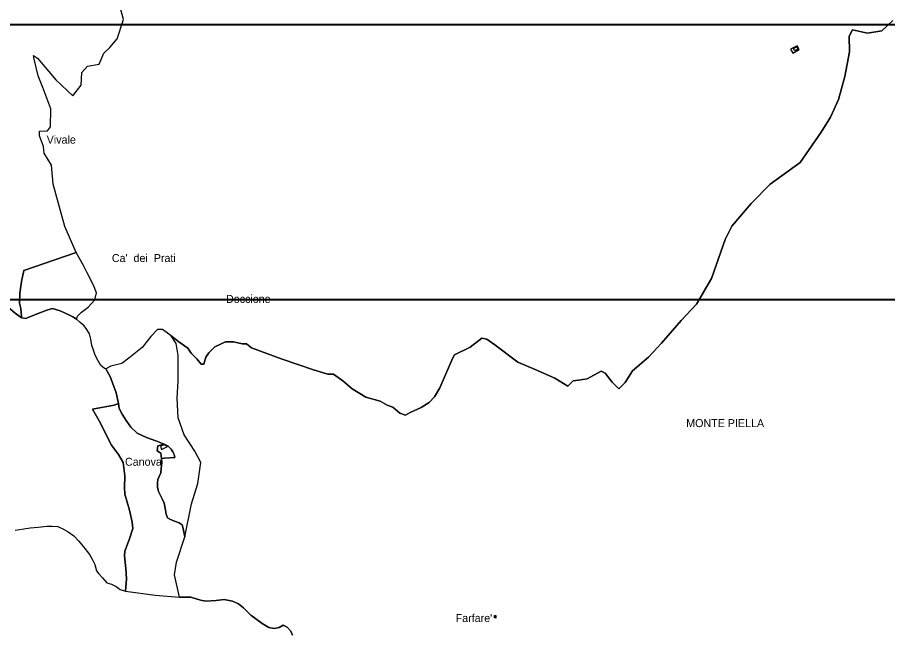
# Model space of a CAD drawing. Extents: x 645880 to 658994, y 884400 to 894744.
# Drawn here: x 653394 to 655242, y 888292 to 889604 of the extents above; entities that cross this region are included whole.
import ezdxf
from ezdxf.enums import TextEntityAlignment as Align

# ---------------------------------------------------------------- set-up
doc = ezdxf.new("R2010")
doc.units = 0
doc.header["$LTSCALE"] = 10
for name, color, linetype, lineweight in [('16', 7, 'Continuous', 25), ('18', 7, 'Continuous', 25), ('29', 7, 'Continuous', 25), ('3', 7, 'Continuous', 25), ('4', 7, 'Continuous', 25), ('62', 7, 'Continuous', 35), ('63', 7, 'Continuous', 35)]:
    doc.layers.add(name, color=color, linetype=linetype, lineweight=lineweight)
doc.layers.add('60', color=7, linetype='Continuous')

msp = doc.modelspace()

# ---------------------------------------------------------------- hatches: boundary and pattern name
at = {"layer": '4'}
msp.add_hatch(color=256, dxfattribs=at).paths.add_polyline_path([(654407.15, 888332.05), (654409.97, 888332.05), (654409.9, 888326.96), (654407.28, 888327.03)])

# ---------------------------------------------------------------- linework, layer by layer
at = {"layer": '16'}
msp.add_lwpolyline([(653402.17, 888968.15), (653403.35, 888965), (653410.83, 888963.42), (653420.27, 888966.97), (653435.62, 888973.67), (653456.48, 888981.55), (653468.29, 888985.09), (653484.82, 888979.58), (653503.31, 888971.3), (653511.58, 888967.36), (653519.45, 888962.24), (653521.41, 888968.55), (653530.07, 888977.21), (653544.24, 888987.85), (653558.41, 889003.22), (653561.95, 889018.19), (653555.26, 889034.74), (653542.05, 889060.95), (653542.04, 889060.95), (653534.4, 889076.11), (653518.66, 889104.08), (653407.68, 889065.47), (653402.17, 889042.22), (653398.63, 889017.79), (653398.24, 888996.52), (653400.99, 888985.09)], close=True, dxfattribs=at)
for points in [[(653737.34, 888529.15), (653743.48, 888524.81), (653746.01, 888517.58), (653749.37, 888499.62), (653763.34, 888569.66), (653777.32, 888612.58), (653783.14, 888657.77), (653770.33, 888681.49), (653748.21, 888716.51), (653735.4, 888752.66), (653733.07, 888794.45), (653735.4, 888830.6), (653735.4, 888884.83), (653730.74, 888910.81), (653720.27, 888926.62), (653701.64, 888940.18), (653691.16, 888940.18), (653677.19, 888925.49), (653658.56, 888901.77), (653630.62, 888879.18), (653615.48, 888867.88), (653592.2, 888862.23), (653581.72, 888856.59), (653591.06, 888840.56), (653603.86, 888805.54), (653608.52, 888782.95)], [(653705.28, 888696.61), (653687.5, 888703.34), (653667.63, 888710.57), (653648.13, 888719.6), (653634.4, 888732.98), (653624.65, 888746.71), (653616.34, 888760.08), (653610.2, 888772.37), (653608.52, 888782.95), (653599.21, 888779.56), (653553.39, 888770.85), (653567.6, 888746.29), (653593.36, 888694.59), (653608.46, 888674.77), (653618.23, 888657.54), (653621.78, 888629.11), (653620.89, 888604.13), (653621.75, 888589.92), (653631.52, 888556.32), (653637.74, 888530.47), (653638.63, 888517.55), (653631.52, 888495.15), (653621.75, 888469.3)], [(653705.28, 888696.61), (653687.5, 888703.34), (653667.63, 888710.57), (653648.13, 888719.6), (653634.4, 888732.98), (653624.65, 888746.71), (653616.34, 888760.08), (653610.2, 888772.37), (653608.52, 888782.95)], [(653608.52, 888782.95), (653610.2, 888772.37), (653616.34, 888760.08), (653624.65, 888746.71), (653634.4, 888732.98), (653648.13, 888719.6), (653667.63, 888710.57), (653687.5, 888703.34), (653705.28, 888696.61), (653713.71, 888692.53), (653720.65, 888685.86), (653723.78, 888680.14), (653726.5, 888674.83), (653727.99, 888668.44), (653717.23, 888667.6), (653705.41, 888667.07), (653699.74, 888666.09)], [(653749.37, 888499.62), (653746.01, 888517.58), (653743.48, 888524.81), (653737.34, 888529.15), (653727.23, 888532.76), (653717.48, 888536.74), (653712.42, 888539.63), (653709.53, 888547.58), (653707.73, 888560.23), (653705.56, 888571.07), (653701.22, 888580.47), (653693.28, 888595.65), (653691.11, 888605.04), (653691.11, 888614.44), (653692.19, 888621.67), (653694.72, 888627.81), (653698.33, 888635.76), (653699.42, 888644.8), (653700.86, 888657.81), (653699.74, 888666.09), (653698.24, 888677.1), (653690.74, 888682.6), (653692.24, 888693.11), (653705.28, 888696.61)], [(653699.74, 888666.09), (653700.86, 888657.81), (653699.42, 888644.8), (653698.33, 888635.76), (653694.72, 888627.81), (653692.19, 888621.67), (653691.11, 888614.44), (653691.11, 888605.04), (653693.28, 888595.65), (653701.22, 888580.47), (653705.56, 888571.07), (653707.73, 888560.23), (653709.53, 888547.58), (653712.42, 888539.63), (653717.48, 888536.74), (653727.23, 888532.76), (653737.34, 888529.15), (653743.48, 888524.81), (653746.01, 888517.58), (653749.37, 888499.62)], [(653699.74, 888666.09), (653700.86, 888657.81), (653699.42, 888644.8)], [(653699.42, 888644.8), (653698.33, 888635.76), (653694.72, 888627.81), (653692.19, 888621.67)], [(653692.19, 888621.67), (653691.11, 888614.44), (653691.11, 888605.04), (653693.28, 888595.65)], [(653693.28, 888595.65), (653701.22, 888580.47), (653705.56, 888571.07), (653707.73, 888560.23)], [(653707.73, 888560.23), (653709.53, 888547.58), (653712.42, 888539.63), (653717.48, 888536.74), (653727.23, 888532.76), (653737.34, 888529.15)], [(653621.75, 888469.3), (653620.87, 888458.96), (653623.86, 888431.99), (653625.26, 888410.47), (653623.09, 888383.94), (653686.5, 888375.68), (653737.72, 888371.17), (653727.25, 888418.61), (653731.91, 888445.4), (653749.37, 888499.62)]]:
    msp.add_lwpolyline(points, dxfattribs=at)
at = {"layer": '18'}
msp.add_line((653730.74, 888910.81), (653720.27, 888926.62), dxfattribs=at)
for points in [[(653518.66, 889104.08), (653494.68, 889159), (653469.48, 889249.26), (653466.1, 889289.62), (653450.42, 889314.85), (653449.3, 889329.42), (653440.34, 889351.85), (653440.9, 889361.94), (653457.7, 889362.5), (653463.86, 889370.91), (653464.42, 889409.03), (653447.62, 889454.44), (653438.09, 889479.67), (653429.13, 889514.99), (653428.01, 889522.28), (653436.41, 889517.24), (653475.63, 889470.71), (653511.48, 889436.51), (653529.41, 889459.5), (653530.53, 889486.41), (653542.86, 889499.86), (653567.5, 889504.35), (653577.67, 889527.68), (653590.28, 889539.67), (653605.73, 889558.28), (653619.04, 889599.08), (653611.2, 889628.24)], [(653518.66, 889104.08), (653494.68, 889159), (653469.48, 889249.26), (653466.1, 889289.62), (653450.42, 889314.85), (653449.3, 889329.42), (653440.34, 889351.85), (653440.9, 889361.94), (653457.7, 889362.5), (653463.86, 889370.91), (653464.42, 889409.03), (653447.62, 889454.44), (653438.09, 889479.67), (653429.13, 889514.99), (653428.01, 889522.28), (653436.41, 889517.24), (653475.63, 889470.71), (653511.48, 889436.51), (653529.41, 889459.5), (653530.53, 889486.41), (653542.86, 889499.86), (653567.5, 889504.35), (653577.67, 889527.68), (653590.28, 889539.67), (653605.73, 889558.28), (653619.04, 889599.08), (653611.2, 889628.24)], [(653720.27, 888926.62), (653736.53, 888914.06), (653755.6, 888900.28), (653763.01, 888889.68), (653774.67, 888878.01), (653784.2, 888866.35), (653789.5, 888866.35), (653793.74, 888881.19), (653800.09, 888890.74), (653812.81, 888903.46), (653836.11, 888914.06), (653853.06, 888914.06), (653871.07, 888909.82), (653880.61, 888909.82), (653891.2, 888901.34), (653955.83, 888876.95), (654022.57, 888854.69), (654053.3, 888845.15), (654064.95, 888845.15), (654085.08, 888831.37), (654105.21, 888814.4), (654133.81, 888796.38), (654164.54, 888787.9), (654179.37, 888779.42), (654191.02, 888775.18), (654205.85, 888762.45), (654218, 888758.16), (654228.08, 888763.59), (654251.34, 888774.46), (654268.75, 888785.36), (654279.52, 888797.11), (654290.84, 888816.29), (654318.76, 888879.92), (654322.57, 888886.71), (654355.84, 888902.38), (654380.31, 888921.96), (654391.07, 888920), (654407.98, 888907.92), (654456.83, 888870.68), (654493.27, 888855.16), (654535.15, 888836.53), (654562.81, 888820.12), (654574.56, 888831.39), (654585.81, 888832.36), (654603.91, 888835.3), (654633.76, 888851.46), (654642.57, 888847.54), (654656.9, 888828.52), (654671.44, 888813.97), (654684.86, 888827.4), (654700.52, 888852.03), (654734.55, 888881.33), (654762.05, 888911.36), (654803.43, 888959.49), (654836.32, 888993.94), (654868.12, 889048.78), (654897.17, 889131.15), (654911.18, 889159.92), (654952.77, 889207.91), (654992.9, 889249.03), (655056.5, 889295.06), (655101.03, 889359.69), (655121.09, 889391.52), (655137.73, 889429.22), (655151.43, 889478.18), (655161.22, 889530.08), (655160.73, 889563.38), (655167.58, 889577.09), (655199.87, 889569.74), (655229.72, 889575.13), (655253.2, 889596.67)], [(655253.2, 889596.67), (655229.72, 889575.13), (655199.87, 889569.74), (655167.58, 889577.09), (655160.73, 889563.38), (655161.22, 889530.08), (655151.43, 889478.18), (655137.73, 889429.22), (655121.09, 889391.52), (655101.03, 889359.69), (655056.5, 889295.06), (654992.9, 889249.03), (654952.77, 889207.91), (654911.18, 889159.92), (654897.17, 889131.15), (654868.12, 889048.78), (654836.32, 888993.94), (654803.43, 888959.49), (654762.05, 888911.36), (654734.55, 888881.33), (654700.52, 888852.03), (654684.86, 888827.4), (654671.44, 888813.97), (654656.9, 888828.52), (654642.57, 888847.54), (654633.76, 888851.46), (654603.91, 888835.3), (654585.81, 888832.36), (654574.56, 888831.39), (654562.81, 888820.12), (654535.15, 888836.53), (654493.27, 888855.16), (654456.83, 888870.68), (654407.98, 888907.92), (654391.07, 888920), (654380.31, 888921.96), (654355.84, 888902.38), (654322.57, 888886.71), (654318.76, 888879.92), (654290.84, 888816.29), (654279.52, 888797.11), (654268.75, 888785.36), (654251.34, 888774.46), (654228.08, 888763.59), (654218, 888758.16), (654205.85, 888762.45), (654191.02, 888775.18), (654179.37, 888779.42), (654164.54, 888787.9), (654133.81, 888796.38), (654105.21, 888814.4), (654085.08, 888831.37), (654064.95, 888845.15), (654053.3, 888845.15), (654022.57, 888854.69), (653955.83, 888876.95), (653891.2, 888901.34), (653880.61, 888909.82), (653871.07, 888909.82), (653853.06, 888914.06), (653836.11, 888914.06), (653812.81, 888903.46), (653800.09, 888890.74), (653793.74, 888881.19), (653789.5, 888866.35), (653784.2, 888866.35), (653774.67, 888878.01), (653763.01, 888889.68), (653755.6, 888900.28), (653736.53, 888914.06), (653720.27, 888926.62)], [(653350.37, 889010.65), (653356.67, 889005.77), (653366.05, 888996.39), (653374.64, 888987.27), (653389.22, 888975.03), (653399.38, 888967.21), (653403.35, 888965), (653402.17, 888968.15), (653400.99, 888985.09), (653398.24, 888996.52), (653398.63, 889017.79), (653402.17, 889042.22), (653407.68, 889065.47), (653518.66, 889104.08)], [(653581.72, 888856.59), (653579.08, 888857.18), (653570.97, 888863.75), (653565.18, 888873.8), (653559, 888885.77), (653554.76, 888898.14), (653552.06, 888906.25), (653549.35, 888919.39), (653547.04, 888930.98), (653541.24, 888939.86), (653535.84, 888947.98), (653527.35, 888954.93), (653519.45, 888962.24), (653521.41, 888968.55), (653530.07, 888977.21), (653544.24, 888987.85), (653558.41, 889003.22), (653561.95, 889018.19), (653555.26, 889034.74), (653542.05, 889060.95), (653542.04, 889060.95), (653534.4, 889076.11), (653518.66, 889104.08)], [(653399.37, 888967.21), (653389.22, 888975.03), (653374.64, 888987.27), (653366.05, 888996.39), (653356.67, 889005.77), (653350.37, 889010.65)], [(653581.72, 888856.59), (653579.08, 888857.18), (653570.97, 888863.75), (653565.18, 888873.8), (653559, 888885.77), (653554.76, 888898.14), (653552.06, 888906.25), (653549.35, 888919.39), (653547.04, 888930.98), (653541.24, 888939.86), (653535.84, 888947.98), (653527.35, 888954.93), (653519.45, 888962.24), (653511.58, 888967.36), (653503.31, 888971.3), (653484.82, 888979.58), (653468.29, 888985.09), (653456.48, 888981.55), (653435.62, 888973.67), (653420.27, 888966.97), (653410.83, 888963.42), (653403.35, 888965), (653399.37, 888967.21)], [(653720.27, 888926.62), (653701.64, 888940.18), (653691.16, 888940.18), (653677.19, 888925.49), (653658.56, 888901.77), (653630.62, 888879.18), (653615.48, 888867.88), (653592.2, 888862.23), (653581.72, 888856.59)], [(653978.43, 888290.57), (653974.77, 888299.23), (653966.45, 888307.21), (653958.42, 888311.98), (653949.66, 888306.71), (653939.17, 888304.59), (653927.72, 888306.71), (653913.46, 888315.37), (653889.8, 888333.34), (653873.84, 888348.64), (653863.2, 888357.3), (653851, 888362.75), (653833.09, 888366.36), (653816, 888364.36), (653793.98, 888362.67), (653782.43, 888364.98), (653762.38, 888371.55), (653752.25, 888371.6), (653737.72, 888371.17), (653727.25, 888418.61), (653731.91, 888445.4), (653749.37, 888499.62), (653763.34, 888569.66), (653777.32, 888612.58), (653783.14, 888657.77), (653770.33, 888681.49), (653748.21, 888716.51), (653735.4, 888752.66), (653733.07, 888794.45), (653735.4, 888830.6), (653735.4, 888884.83), (653730.74, 888910.81)], [(653599.21, 888779.56), (653608.52, 888782.95), (653603.86, 888805.54), (653591.06, 888840.56), (653581.72, 888856.59)], [(653389.19, 888513.95), (653407.26, 888516.59), (653420.89, 888518.8), (653438.03, 888520.05), (653456.25, 888522.23), (653467.31, 888522.24), (653479.62, 888521.3), (653491.61, 888515.85), (653501.42, 888510.23), (653513.57, 888501.66), (653524.02, 888490.59), (653536.95, 888474.54), (653546.76, 888461.91), (653552.52, 888452.25), (653557.97, 888441.03), (653562.02, 888427), (653566.53, 888421.07), (653574.32, 888412.5), (653583.98, 888401.59), (653593.79, 888398.63), (653603.76, 888393.64), (653612.33, 888387.87), (653623.09, 888383.94), (653625.26, 888410.47), (653623.86, 888431.99), (653620.87, 888458.96), (653621.75, 888469.3), (653631.52, 888495.15), (653638.63, 888517.55), (653637.74, 888530.47), (653631.52, 888556.32), (653621.75, 888589.92), (653620.89, 888604.13), (653621.78, 888629.11), (653618.23, 888657.54), (653608.46, 888674.77), (653593.36, 888694.59), (653567.6, 888746.29), (653553.39, 888770.85), (653599.21, 888779.56)], [(653389.19, 888513.95), (653407.26, 888516.59), (653420.89, 888518.8), (653438.03, 888520.05), (653456.25, 888522.23), (653467.31, 888522.24), (653479.62, 888521.3), (653491.61, 888515.85), (653501.42, 888510.23), (653513.57, 888501.66), (653524.02, 888490.59), (653536.95, 888474.54), (653546.76, 888461.91), (653552.52, 888452.25), (653557.97, 888441.03), (653562.02, 888427), (653566.53, 888421.07), (653574.32, 888412.5), (653583.98, 888401.59), (653593.79, 888398.63), (653603.76, 888393.64), (653612.33, 888387.87), (653623.09, 888383.94), (653686.5, 888375.68), (653737.72, 888371.17)], [(653737.72, 888371.17), (653752.25, 888371.6), (653762.38, 888371.55), (653782.43, 888364.98), (653793.98, 888362.67), (653816, 888364.36), (653833.09, 888366.36), (653851, 888362.75), (653863.2, 888357.3), (653873.84, 888348.64), (653889.8, 888333.34), (653913.46, 888315.37), (653927.72, 888306.71), (653939.17, 888304.59), (653949.66, 888306.71), (653958.42, 888311.98), (653966.45, 888307.21), (653974.77, 888299.23), (653978.43, 888290.57)]]:
    msp.add_lwpolyline(points, dxfattribs=at)
at = {"layer": '29', "lineweight": 13}
msp.add_line((653615.86, 889589.56), (653616.54, 889590.25), dxfattribs=at)
at = {"layer": '3'}
msp.add_lwpolyline([(653705.28, 888695.25), (653697.39, 888692.12), (653699.84, 888685.04), (653712.35, 888691.44)], close=True, dxfattribs=at)
at = {"layer": '4'}
for points in [[(655040.76, 889527.7), (655054.39, 889535.62), (655050.19, 889542.97), (655036.26, 889536.2)], [(655042.38, 889537.36), (655049.36, 889540.75), (655051.52, 889535.72), (655044.54, 889532.33)], [(653705.41, 888667.07), (653717.23, 888667.6), (653727.99, 888668.44), (653726.5, 888674.83), (653723.78, 888680.14), (653720.65, 888685.86), (653713.71, 888692.53), (653705.28, 888696.61), (653692.24, 888693.11), (653690.74, 888682.6), (653698.24, 888677.1), (653699.74, 888666.09)], [(654407.15, 888332.05), (654409.97, 888332.05), (654409.9, 888326.96), (654407.28, 888327.03)]]:
    msp.add_lwpolyline(points, close=True, dxfattribs=at)
at = {"layer": '62', "lineweight": 40}
msp.add_lwpolyline([(650022.35, 889003.81), (658994.16, 889003.81), (658994.16, 894743.81), (650022.35, 894743.81)], close=True, dxfattribs=at)
msp.add_lwpolyline([(650022.35, 889003.81), (658994.16, 889003.81), (658994.16, 894743.81), (650022.35, 894743.81)], close=True, dxfattribs=at)
at = {"layer": '63', "lineweight": 40}
msp.add_lwpolyline([(656397.82, 884399.72), (650080.32, 884399.72), (650080.32, 889588.16), (656397.82, 889588.16)], close=True, dxfattribs=at)

# ---------------------------------------------------------------- texts
at = {"layer": '60'}
for s, p in [('Vivale', (653486.9, 889335.32)), ("Ca'  dei  Prati", (653662.24, 889083.61)), ('Doccione', (653884.29, 888996.7)), ('MONTE PIELLA', (654897.2, 888732.68)), ('Canova', (653661.42, 888650.61)), ("Farfare'", (654363.54, 888318.42))]:
    msp.add_text(s, height=17, dxfattribs=at).set_placement(p, align=Align.CENTER)

doc.saveas('drawing.dxf')
